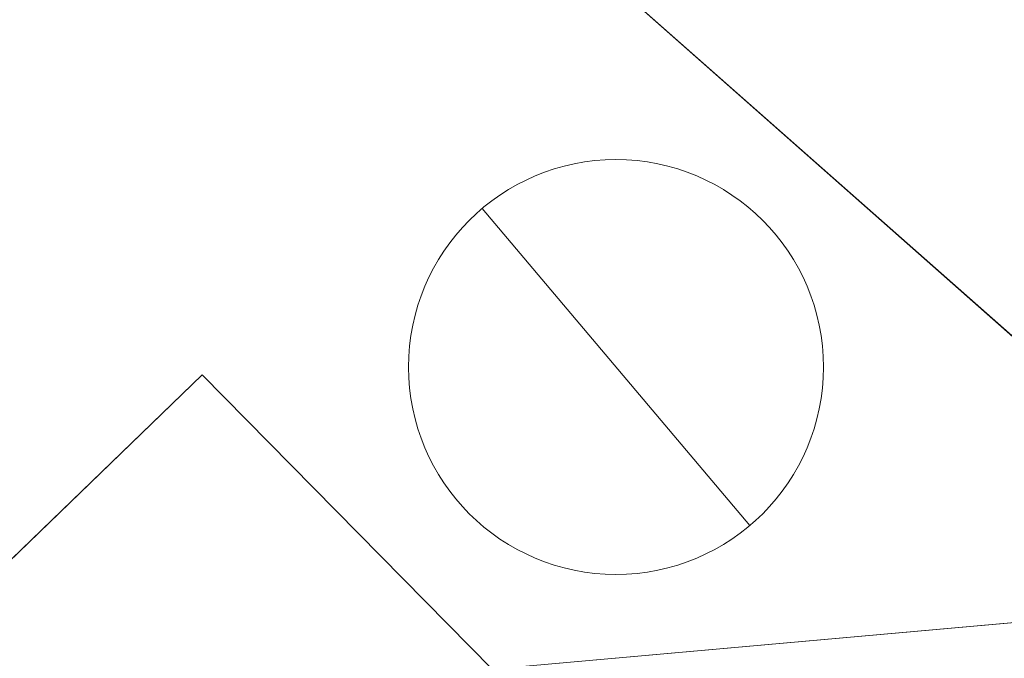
# Model space of a CAD drawing. Header units: metres. Extents: x 163543 to 168130, y 402678 to 405437.
# Tile 877 of 1056: x 165501.06 to 165502.96, y 403942.7 to 403943.93. Entities that reach past the tile are written whole.
import ezdxf

# ---------------------------------------------------------------- set-up
doc = ezdxf.new("R2010")
doc.units = ezdxf.units.M
doc.layers.get('0').update_dxf_attribs({"lineweight": 25})
for name, color, linetype, lineweight in [('X-CA190022.004-UO-ARC_Arcering$0$N-WE-VH-VERHARDING_BETONSTRAATSTEEN-A-200', 252, 'Continuous', 18), ('X-CA190022.004-UO-BGT_Ondergrond$0$GE_367_OWGBerm_groenvoorziening_grasenk_GEM', 253, 'Continuous', 9), ('X-CA190022.004-UO-BGT_Ondergrond$0$GE_407_OTDGeslotenverharding_cementbeton_Vlak_GEM', 253, 'Continuous', 9), ('X-CA190022.004-UO-KAD_Percelen$0$B-WE-KG-GRENS_PERCEEL-GV', 150, 'Continuous', 9), ('X-CA190022.004-UO-WHM_Putten en kolken combi_v0.1$0$PUTRAND ONDERLEGGER GEMEENTE', 251, 'Continuous', 15)]:
    doc.layers.add(name, color=color, linetype=linetype, lineweight=lineweight)

# ---------------------------------------------------------------- blocks, each defined once
blk = doc.blocks.new('X-CA190022.004-UO-WHM_Putten en kolken combi_v0.1$0$B-SRI-PUT_BETON-SO')
at = {"flags": 128}
blk.add_lwpolyline([(-1.29, 1.5283), (1.2901, -1.5284)], dxfattribs=at)
blk.add_circle((0, 0), 2)

msp = doc.modelspace()

# ---------------------------------------------------------------- hatches: boundary and pattern name
at = {"layer": 'X-CA190022.004-UO-ARC_Arcering$0$N-WE-VH-VERHARDING_BETONSTRAATSTEEN-A-200'}
h = msp.add_hatch(dxfattribs=at)
h.set_pattern_fill('AVH-BSS_KEIFORMAAT_KEPER', color=256, scale=2, angle=292, pattern_type=2)
h.set_pattern_definition([(292, (0, 0), (0.27337599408, -0.11604122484), [0.63, -0.21]), (202, (0.38942, 0.15733), (0.27337599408, -0.11604122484), [0.63, -0.21])])
h.paths.add_polyline_path([(165512.9665, 403948.7405, 0.01887), (165510.8907, 403950.3731), (165509.5577, 403951.3424, -0.024626), (165506.8741, 403953.5036), (165502.2074, 403948.2453, -0.024924), (165504.7037, 403945.8104), (165505.7667, 403944.6648, 0.019423), (165507.6915, 403942.7455), (165509.6688, 403944.9946, -1), (165510.9919, 403946.4944)])

# ---------------------------------------------------------------- linework, layer by layer
at = {"layer": 'X-CA190022.004-UO-BGT_Ondergrond$0$GE_367_OWGBerm_groenvoorziening_grasenk_GEM', "flags": 128}
msp.add_lwpolyline([(165503.293, 403936.224), (165501.649, 403938.443), (165501.693, 403939.269), (165501.76, 403939.335), (165504.789, 403942.27), (165504.206, 403942.881), (165501.969, 403942.681), (165501.41, 403943.249), (165496.305, 403938.312), (165497.763, 403936.831), (165497.568, 403936.696), (165495.044, 403939.523), (165500.547, 403945.616), (165500.229, 403945.879), (165498.003, 403948.09), (165495.343, 403950.194), (165493.382, 403950.786), (165491.549, 403951.006), (165489.683, 403950.612), (165476.688, 403947.364), (165448.956, 403939.557)], dxfattribs=at)
at = {"layer": 'X-CA190022.004-UO-BGT_Ondergrond$0$GE_407_OTDGeslotenverharding_cementbeton_Vlak_GEM', "flags": 128}
msp.add_lwpolyline([(165496.305, 403938.312), (165501.41, 403943.249), (165501.969, 403942.681), (165504.206, 403942.881), (165504.789, 403942.27), (165501.76, 403939.335), (165501.693, 403939.269), (165499.089, 403936.746), (165498.453, 403936.129), (165498.332, 403936.252), (165497.763, 403936.831), (165496.305, 403938.312)], dxfattribs=at)
at = {"layer": 'X-CA190022.004-UO-KAD_Percelen$0$B-WE-KG-GRENS_PERCEEL-GV', "flags": 128}
msp.add_lwpolyline([(165415.693, 404055.235), (165426.23, 404028.97), (165434.26, 404017.66), (165450.79, 403994.24), (165458.1, 403985.84), (165465.94, 403977.9), (165485.47, 403959.11), (165489.71, 403955.04), (165500.126, 403945.838), (165504.3, 403942.15), (165507.8, 403939), (165513.006, 403935.006), (165525.447, 403925.461)], dxfattribs=at)
msp.add_lwpolyline([(165494.566, 403939.736), (165497.079, 403937.449), (165504.3, 403942.15), (165500.126, 403945.838)], close=True, dxfattribs=at)

# ---------------------------------------------------------------- block references
at = {"layer": 'X-CA190022.004-UO-WHM_Putten en kolken combi_v0.1$0$PUTRAND ONDERLEGGER GEMEENTE', "xscale": 0.2, "yscale": 0.2, "zscale": 0.2}
msp.add_blockref('X-CA190022.004-UO-WHM_Putten en kolken combi_v0.1$0$B-SRI-PUT_BETON-SO', (165502.208, 403943.264), dxfattribs=at)

doc.saveas('drawing.dxf')
